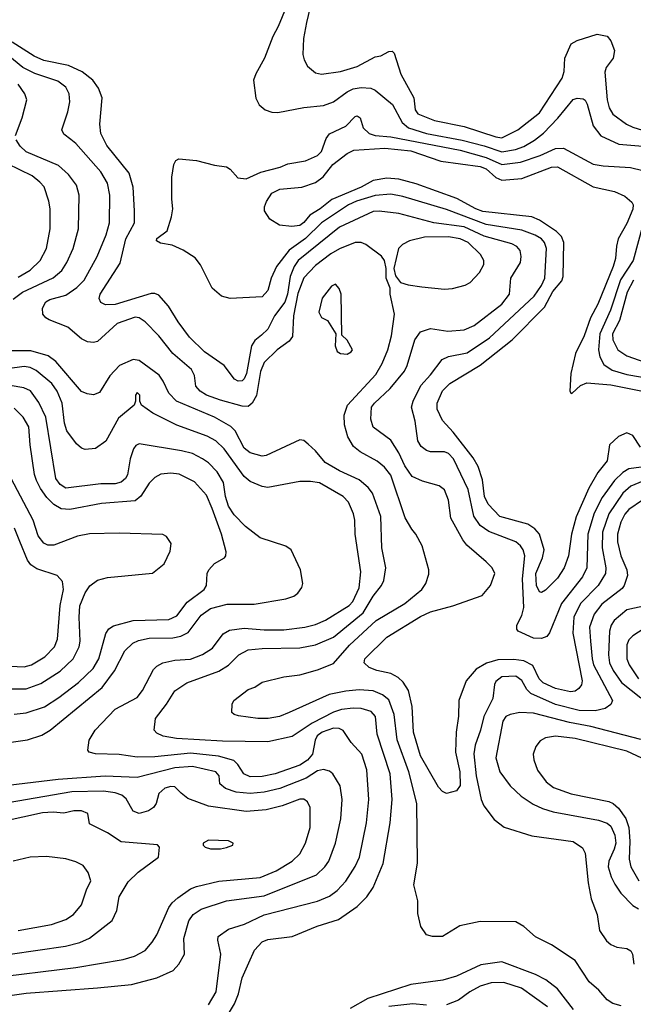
# Model space of a CAD drawing. Extents: x 997028 to 1115134, y 536408 to 618974.
# Tile 441 of 473: x 1081573 to 1084668, y 566342 to 571310. Entities that reach past the tile are written whole.
import ezdxf

# ---------------------------------------------------------------- set-up
doc = ezdxf.new("R2010")
doc.units = 0

msp = doc.modelspace()

# ---------------------------------------------------------------- linework, layer by layer
at = {"layer": '0CON10XD'}
for points in [[(1083055.3, 571444.7), (1083019.2, 571295), (1083004.5, 571214.5), (1083000.6, 571135), (1083006.8, 571106.8), (1083025, 571076.2), (1083065, 571041.4), (1083095, 571035.6), (1083191.5, 571048.5), (1083275, 571074.1), (1083365, 571122.2), (1083395, 571128), (1083435, 571150), (1083451.7, 571151.7), (1083461.7, 571141.7), (1083495.5, 571035), (1083560, 570915), (1083566.5, 570855), (1083580.6, 570835), (1083665, 570800.5), (1083815, 570771.2), (1083975, 570719), (1084005, 570714.4), (1084085, 570754.1), (1084195, 570840), (1084308.8, 571015), (1084318.7, 571048.7), (1084322.2, 571115), (1084355, 571187.5), (1084385, 571205.7), (1084485, 571236.2), (1084535, 571226.7), (1084555, 571202.5), (1084572, 571155), (1084565.7, 571115), (1084531.5, 571068.5), (1084524.6, 571045), (1084536.2, 570905), (1084545.7, 570865.7), (1084563.9, 570833.9), (1084632.9, 570782.9), (1084665, 570766.9), (1084735.7, 570745.7)], [(1082916.2, 571373.8), (1082876.2, 571275), (1082850, 571225), (1082807.5, 571115), (1082763.1, 571036.9), (1082751.9, 571005), (1082763.4, 570913.4), (1082780.9, 570880.9), (1082810, 570855), (1082845, 570842.9), (1082875, 570841.4), (1083005, 570866.9), (1083105, 570877.1), (1083155, 570895.4), (1083224.3, 570945.7), (1083255, 570960.4), (1083295, 570968.3), (1083344, 570964), (1083365, 570953.5), (1083452.6, 570882.6), (1083501.5, 570791.5), (1083533.6, 570763.6), (1083625, 570736.1), (1083805, 570701.7), (1083915, 570673.1), (1084005, 570643.5), (1084074.2, 570655), (1084115, 570669.8), (1084168.7, 570701.3), (1084215, 570738.1), (1084287.2, 570812.8), (1084365, 570907.1), (1084385, 570914.5), (1084415, 570910.6), (1084425, 570904), (1084435, 570883.8), (1084464.7, 570774.8), (1084503.6, 570723.6), (1084595, 570682.5), (1084735, 570670)], [(1084351.2, 567918.8), (1084275, 567934.8), (1084213.6, 567963.6), (1084193.4, 567985), (1084160.8, 568050.8), (1084115.6, 568075.6), (1084065, 568081.9), (1083985, 568080), (1083927.1, 568062.9), (1083875, 568033.6), (1083825.4, 567975), (1083788.2, 567875), (1083785.4, 567795.4), (1083773.4, 567715), (1083771.2, 567615), (1083791.8, 567515), (1083793.8, 567446.2), (1083775, 567420), (1083725.5, 567405.5), (1083705, 567415.5), (1083685, 567436.9), (1083594.8, 567595), (1083558.8, 567715), (1083552.9, 567845), (1083532.9, 567925), (1083506.8, 567966.8), (1083481.2, 567991.2), (1083445, 568010.4), (1083373.5, 568026.5), (1083335, 568041.8), (1083310.6, 568065), (1083313.3, 568085), (1083425, 568194), (1083595, 568299.4), (1083645, 568322.2), (1083757.7, 568352.3), (1083905, 568404.3), (1083948, 568455), (1083968.6, 568515), (1083955, 568543.8), (1083925.4, 568575.4), (1083828.7, 568658.7), (1083807.3, 568685), (1083747.9, 568795), (1083736.1, 568886.1), (1083715, 568937.5), (1083687.9, 568957.9), (1083605, 568982.1), (1083552.9, 569005), (1083515, 569059.6), (1083484.8, 569124.8), (1083445, 569188.5), (1083355, 569254.4), (1083343.5, 569295), (1083347.8, 569355), (1083361.5, 569375), (1083440.9, 569449.1), (1083513.8, 569536.2), (1083527.7, 569565), (1083566.2, 569695), (1083594.4, 569735), (1083645, 569751.9), (1083731.5, 569738.5), (1083815, 569745.4), (1083865, 569767.7), (1084005, 569875.4), (1084042.5, 569925), (1084050.4, 570005), (1084098.2, 570085), (1084102.7, 570115), (1084097.5, 570145), (1084080, 570165), (1084055, 570179.3), (1083915, 570218.1), (1083814.6, 570264.6), (1083662, 570285), (1083485, 570331.3), (1083385, 570344.6), (1083355, 570342.9), (1083185, 570262.6), (1082977.8, 570095), (1082957.8, 570065), (1082937.4, 570015), (1082922.9, 569925), (1082910.2, 569885), (1082858.6, 569815), (1082825, 569749.1), (1082791.7, 569718.3), (1082758.1, 569691.9), (1082741.5, 569665), (1082716.5, 569525), (1082705, 569498), (1082695, 569488), (1082675, 569486), (1082655.8, 569495.8), (1082604.4, 569565), (1082505, 569633.9), (1082428.5, 569708.5), (1082371.8, 569785), (1082322.5, 569865), (1082275, 569919.4), (1082255, 569928.1), (1082235, 569927.8), (1082053.5, 569873.5), (1082005, 569871.8), (1081982.7, 569882.7), (1081973.6, 569903.6), (1081978.2, 569925), (1082078.7, 570081.3), (1082108.1, 570205), (1082151.4, 570285), (1082151.2, 570345), (1082145.4, 570464.6), (1082125.4, 570535), (1082012.3, 570675), (1081981.2, 570735), (1081977.2, 570782.8), (1081988.9, 570915), (1081970.6, 570965), (1081942.2, 571005), (1081887.2, 571047.2), (1081819.3, 571079.3), (1081695, 571103.9), (1081645, 571125.3), (1081535, 571196.9)], [(1084606.7, 566335), (1084565, 566347.1), (1084535, 566364.3), (1084493.8, 566413.8), (1084445.5, 566455.5), (1084373.7, 566563.7), (1084255, 566642.9), (1084175, 566683.1), (1084115.4, 566735.4), (1084075, 566758.1), (1083895, 566760), (1083792.7, 566737.3), (1083705, 566683.8), (1083655, 566683.8), (1083625, 566693.3), (1083596.7, 566735), (1083580.5, 566800.5), (1083580, 566865), (1083560, 566945), (1083579.5, 567055), (1083575.4, 567355), (1083535.8, 567515), (1083476.5, 567676.5), (1083461.9, 567805), (1083435, 567878.8), (1083403.4, 567903.4), (1083355, 567923.4), (1083285, 567928.3), (1083217.2, 567922.8), (1083134.1, 567905.9), (1082932, 567815), (1082883.3, 567795), (1082825.4, 567784.6), (1082774.6, 567784.6), (1082677, 567797), (1082655, 567804), (1082643.3, 567815), (1082643.9, 567856.1), (1082653.3, 567875), (1082725, 567930.8), (1082757.9, 567942.1), (1082795, 567967.1), (1082905, 567994.4), (1082985, 568004.4), (1083075, 568029.1), (1083155, 568061.8), (1083236.6, 568155), (1083371, 568279), (1083514.5, 568365), (1083601.1, 568435), (1083621.4, 568465), (1083636.8, 568513.2), (1083637.1, 568535), (1083602.5, 568655), (1083570.5, 568715), (1083549.9, 568739.9), (1083516.4, 568796.4), (1083445, 569012.5), (1083412.1, 569052.1), (1083375, 569083.1), (1083289.9, 569129.9), (1083255.9, 569155.9), (1083227.3, 569205), (1083210.4, 569265), (1083209.5, 569315), (1083226.4, 569365), (1083369.4, 569520.6), (1083401.2, 569575), (1083429.4, 569645), (1083448.4, 569715), (1083463.3, 569825), (1083442, 569925), (1083441.2, 569955), (1083421.2, 570005), (1083421.2, 570055), (1083413.3, 570095), (1083397.3, 570117.3), (1083318, 570175), (1083295, 570185.4), (1083265, 570185.4), (1083185, 570153.5), (1083141.9, 570128.1), (1083065, 570070.3), (1083005, 570007.5), (1082975, 569928.9), (1082952.9, 569815), (1082948.7, 569711.3), (1082932.5, 569687.5), (1082871.1, 569645), (1082805, 569580), (1082787.1, 569535), (1082766.5, 569413.5), (1082745.2, 569374.8), (1082725, 569359.1), (1082695, 569359.2), (1082585, 569390.2), (1082515.5, 569415.5), (1082482.9, 569435), (1082461.7, 569461.7), (1082453.8, 569515), (1082439.1, 569545), (1082345.6, 569625.6), (1082275, 569714.5), (1082205.6, 569785), (1082175.6, 569805.6), (1082155, 569809.4), (1082065, 569777.1), (1081965, 569687.1), (1081945, 569681.4), (1081915, 569684.2), (1081885, 569700), (1081815, 569758.5), (1081721.2, 569795), (1081704, 569805), (1081689.2, 569825), (1081687.5, 569855), (1081705, 569887.1), (1081725, 569898.5), (1081805, 569920.8), (1081861.5, 569958.5), (1081897.2, 569995), (1081964, 570115), (1082008, 570225), (1082025.3, 570285), (1082026.7, 570425), (1082015.3, 570485), (1081982.1, 570542.1), (1081855, 570685.6), (1081831.4, 570705), (1081795, 570732), (1081785.8, 570755), (1081816.2, 570845), (1081826, 570895), (1081822.8, 570935), (1081805, 570968.9), (1081765, 571000), (1081648.7, 571038.7), (1081589, 571069), (1081495, 571145.7)], [(1081550.7, 570725), (1081585.6, 570814.4), (1081608.2, 570905), (1081599.2, 570935), (1081565.3, 570985)], [(1084707.9, 569052.1), (1084645, 569043.5), (1084614.1, 569025.9), (1084573.3, 568985), (1084511, 568899), (1084470.5, 568819.5), (1084437.4, 568715), (1084432.8, 568545), (1084410.6, 568499.4), (1084304.7, 568365), (1084245, 568216.7), (1084231.7, 568198.3), (1084205, 568188.1), (1084165, 568190), (1084087.5, 568225), (1084080, 568235), (1084080, 568255), (1084105.8, 568304.2), (1084115.7, 568344.3), (1084108.7, 568488.7), (1084120, 568605), (1084112.4, 568635), (1084098.9, 568655), (1084074.4, 568675), (1083938.2, 568728.2), (1083895, 568758.7), (1083863.8, 568805), (1083835, 568938.9), (1083760.2, 569095), (1083735, 569120.5), (1083715, 569130.2), (1083645, 569130.4), (1083625, 569137.1), (1083597.1, 569157.1), (1083580.4, 569185), (1083566.9, 569285), (1083548.2, 569355), (1083556.7, 569385), (1083595.5, 569464.5), (1083645, 569517.5), (1083703.9, 569596.1), (1083735, 569610.6), (1083830.4, 569629.6), (1083941.6, 569705), (1084168.1, 569915), (1084205, 569968.2), (1084221.9, 570005), (1084229.1, 570155), (1084220.3, 570185), (1084205, 570204.2), (1084173, 570223), (1084105, 570247.2), (1083925, 570277.3), (1083725, 570352.6), (1083505, 570418.5), (1083445, 570430), (1083365, 570423.5), (1083271.5, 570395), (1083231.1, 570375), (1083095.1, 570284.9), (1083014.4, 570205.6), (1082932.3, 570147.7), (1082868.5, 570065), (1082841.2, 570005), (1082825, 569943.8), (1082795, 569911.4), (1082635, 569902.5), (1082590, 569915), (1082544, 569955), (1082485, 570072.5), (1082457.9, 570107.9), (1082397.5, 570147.5), (1082342.3, 570172.3), (1082282.7, 570182.7), (1082263.3, 570195), (1082265, 570206.7), (1082316.1, 570243.9), (1082338, 570315), (1082345.8, 570355), (1082340, 570405), (1082340, 570515), (1082350.8, 570579.2), (1082360.7, 570599.3), (1082375, 570607.5), (1082465, 570600), (1082555, 570575.7), (1082615, 570567.1), (1082635, 570556), (1082672.5, 570512.5), (1082715, 570507.3), (1082789.5, 570540.5), (1082886.7, 570565), (1082925, 570582.5), (1083015, 570598.2), (1083075, 570624.1), (1083095.3, 570645), (1083118.7, 570711.3), (1083135, 570733.3), (1083217.4, 570772.6), (1083265, 570822), (1083275, 570824.2), (1083289.2, 570815), (1083304.4, 570765), (1083335, 570735.4), (1083365, 570724.8), (1083445, 570718.4), (1083795, 570651.1), (1083925, 570615.4), (1084005, 570578.7), (1084098.6, 570591.4), (1084198.5, 570625), (1084275, 570660.3), (1084315, 570661.2), (1084465, 570581.4), (1084515, 570572.5), (1084653.6, 570563.6), (1084715, 570548.2)], [(1081539.9, 569900.1), (1081586.2, 569935), (1081742.2, 570007.8), (1081784.8, 570045.2), (1081810.4, 570085), (1081842.5, 570155), (1081869.3, 570255), (1081872.1, 570425), (1081859.5, 570475), (1081819.6, 570529.6), (1081767.8, 570575), (1081605, 570642.8), (1081575, 570671.5), (1081555, 570704.2)], [(1084703.9, 569153.9), (1084665, 569212.7), (1084635, 569225.3), (1084592.2, 569207.8), (1084547.5, 569165), (1084536.4, 569085), (1084488.7, 569025), (1084442.9, 568947.1), (1084378.6, 568801.4), (1084356.3, 568715), (1084340.3, 568605), (1084319.3, 568545), (1084285, 568492.5), (1084225, 568432.5), (1084205, 568420), (1084195, 568422.7), (1084179.2, 568455), (1084175.2, 568515), (1084210.3, 568595), (1084217.9, 568635), (1084193.8, 568713.8), (1084171.5, 568741.5), (1084135.2, 568765.2), (1083995, 568804), (1083935.5, 568865), (1083917.6, 568905), (1083907.6, 568987.6), (1083885.2, 569055.2), (1083859.9, 569099.9), (1083759.3, 569229.3), (1083705, 569287.1), (1083677.9, 569345), (1083678.8, 569375), (1083705, 569436.9), (1083741.9, 569475), (1083895, 569567.2), (1084055.9, 569694.1), (1084220, 569860), (1084261.4, 569938.6), (1084307.2, 569992.8), (1084314.1, 570015), (1084317, 570185), (1084305.5, 570215.5), (1084280.6, 570240.6), (1084195, 570298.9), (1084155, 570314.7), (1083908.4, 570341.6), (1083872.5, 570355), (1083777.2, 570407.2), (1083572.3, 570482.3), (1083485.6, 570505.6), (1083425, 570510.4), (1083355, 570498.6), (1083295, 570464.4), (1083147.7, 570402.3), (1083088.7, 570355), (1083036.4, 570323.6), (1083005, 570286.2), (1082985, 570272.1), (1082945, 570266.7), (1082882.8, 570272.8), (1082835, 570303.8), (1082808, 570345), (1082807.5, 570365), (1082817, 570393), (1082844.2, 570435), (1082885, 570455.4), (1082995, 570464.6), (1083065, 570488.8), (1083102.5, 570517.5), (1083151.3, 570578.7), (1083225, 570634.6), (1083258.8, 570651.2), (1083415, 570661.2), (1083545, 570647.8), (1083696.5, 570596.5), (1083895, 570569.3), (1083925, 570557.2), (1083973.8, 570513.9), (1084005, 570500), (1084105, 570508.8), (1084254.3, 570565), (1084285, 570566.8), (1084465, 570466.7), (1084572.6, 570442.6), (1084625, 570420), (1084659.7, 570389.7), (1084666.5, 570375), (1084664.4, 570354.4), (1084635, 570282.2), (1084591.2, 570205), (1084582, 570168), (1084577.2, 570105), (1084565.7, 570065), (1084488.9, 569875), (1084451.9, 569805), (1084419.4, 569715), (1084376.2, 569625), (1084352.5, 569525), (1084347.5, 569435), (1084353.9, 569423.9), (1084360, 569425), (1084401.2, 569465), (1084432.7, 569477.3), (1084555, 569467.5), (1084815, 569415.6)], [(1081565, 570011.4), (1081625, 570046.5), (1081675.4, 570095), (1081707.7, 570155), (1081726.2, 570255), (1081727.1, 570355), (1081720, 570395), (1081695.8, 570465.8), (1081675, 570490.9), (1081635, 570522.3), (1081511.9, 570581.9)], [(1084715, 570275.4), (1084666.7, 570095), (1084602.6, 569997.4), (1084553.2, 569845), (1084498.6, 569725), (1084491.7, 569645), (1084498.1, 569608.1), (1084519.5, 569569.5), (1084561, 569541), (1084635, 569519.5), (1084852.5, 569482.5)], [(1083715, 569950.3), (1083755, 569954.1), (1083819.1, 569970.9), (1083845.3, 569984.7), (1083891.2, 570035), (1083914.5, 570075), (1083913.8, 570095), (1083896.9, 570125), (1083834.6, 570185), (1083795, 570204.4), (1083735, 570214.8), (1083615, 570212), (1083538, 570195), (1083504, 570175), (1083484, 570155), (1083460, 570055), (1083468.3, 570018.3), (1083494.2, 569984.2), (1083531.7, 569971.7), (1083601.5, 569961.5), (1083715, 569950.3)], [(1084668.9, 569995), (1084636.8, 569935), (1084597.4, 569792.6), (1084563, 569725), (1084564.3, 569695), (1084590, 569645), (1084634.4, 569614.4), (1084725, 569582)], [(1083225, 569622), (1083245, 569633.3), (1083251.2, 569645), (1083225, 569692.5), (1083198.3, 569718.3), (1083194.5, 569924.5), (1083183.2, 569953.2), (1083165, 569976.2), (1083145, 569966.2), (1083098, 569905), (1083081.9, 569835), (1083095, 569806.7), (1083125, 569792.5), (1083167.5, 569725), (1083163.8, 569665), (1083173.3, 569635), (1083190, 569625), (1083225, 569622)], [(1082591.1, 566235), (1082656, 566344), (1082677.1, 566395), (1082694.7, 566475.3), (1082729.2, 566550.9), (1082757.2, 566615), (1082795, 566657.7), (1082825, 566668.9), (1082946.2, 566683.8), (1083073.3, 566736.7), (1083180.5, 566769.5), (1083274.7, 566835.3), (1083323.5, 566885), (1083355, 566930.8), (1083406.7, 567053.3), (1083442, 567258), (1083451.4, 567375), (1083441.1, 567505), (1083376.2, 567705), (1083366.5, 567795), (1083345, 567818.7), (1083294.8, 567834.8), (1083255, 567837), (1083195, 567829.8), (1083155, 567816.4), (1083048.6, 567761.4), (1082946.6, 567693.4), (1082825, 567666.9), (1082595, 567669.1), (1082363, 567683), (1082296.2, 567695), (1082265, 567709.4), (1082250.8, 567725), (1082257.8, 567785), (1082313.1, 567856.9), (1082355, 567924.3), (1082415, 567964.5), (1082576.6, 568023.4), (1082626.5, 568053.5), (1082678.2, 568105), (1082725, 568130), (1082795, 568136.9), (1082985, 568140.8), (1083065, 568155.8), (1083155.8, 568194.2), (1083305, 568318.1), (1083355, 568402.1), (1083397.5, 568455), (1083409.1, 568480.9), (1083419.5, 568545), (1083400, 568645), (1083393.4, 568803.4), (1083351.4, 568921.4), (1083330.3, 568950.3), (1083285, 568988.9), (1083185, 569034), (1083113.5, 569075), (1083064.5, 569134.5), (1083027.9, 569167.9), (1083005, 569186), (1082985, 569190), (1082815, 569110.8), (1082795, 569108.5), (1082735, 569124.7), (1082705, 569148.5), (1082658.9, 569235), (1082637.6, 569257.6), (1082555, 569304.7), (1082363.6, 569385), (1082325.3, 569425), (1082296.7, 569486.7), (1082276, 569516), (1082175, 569590.6), (1082145, 569595.6), (1082075.3, 569564.7), (1082027.1, 569512.9), (1081975, 569428.6), (1081945, 569416.7), (1081912.2, 569422.2), (1081885, 569434.4), (1081755.4, 569585), (1081715.7, 569614.3), (1081629, 569639), (1081525, 569639.7)], [(1082295.3, 568064.7), (1082355, 568078.4), (1082435, 568082.9), (1082495, 568107.3), (1082545, 568139.2), (1082599.3, 568210.7), (1082630.8, 568229.2), (1082705, 568240), (1082805, 568231.9), (1082905, 568231.9), (1083011.2, 568245), (1083065, 568258.8), (1083115, 568280), (1083234.4, 568355), (1083253.1, 568375), (1083285, 568444), (1083293.1, 568525), (1083265.4, 568715), (1083263.8, 568785), (1083257, 568817), (1083231.2, 568875), (1083204.5, 568905), (1083085, 568973.3), (1083039.8, 568980.2), (1082985, 568980.4), (1082825, 568950), (1082795, 568954.4), (1082735, 568979.6), (1082705, 569005.4), (1082604.5, 569144.5), (1082561.2, 569185), (1082519, 569209), (1082365, 569264.1), (1082244.4, 569325), (1082187.5, 569365), (1082178.8, 569385), (1082178.8, 569415), (1082165, 569428.8), (1082156.7, 569415), (1082156.7, 569385), (1082149.2, 569365), (1082070.7, 569299.3), (1082006.6, 569183.4), (1081955, 569146.7), (1081902.1, 569142.1), (1081885, 569147.8), (1081859.7, 569169.7), (1081810, 569235), (1081798.1, 569275), (1081787.5, 569375), (1081761.6, 569435), (1081734.8, 569474.8), (1081655, 569540.2), (1081625, 569554.3), (1081595, 569559.8), (1081425, 569536.7)], [(1081445, 567653.8), (1081612.7, 567677.3), (1081685, 567700.4), (1081725.6, 567725), (1081989.4, 567940.6), (1082050.3, 568025), (1082103.6, 568125), (1082143.3, 568165), (1082172.3, 568177.7), (1082225, 568188.9), (1082345, 568191.3), (1082385, 568198.9), (1082422, 568218), (1082488.2, 568305), (1082535, 568339.7), (1082618.5, 568361.5), (1082755, 568361.8), (1082915, 568387.1), (1082955, 568401.4), (1082975, 568416), (1082996, 568445), (1083000, 568465), (1082988.8, 568535), (1082941.2, 568635), (1082914.4, 568654.4), (1082786.3, 568696.4), (1082712.1, 568752.1), (1082655, 568812.5), (1082626.6, 568855), (1082610, 568905), (1082600.9, 568975), (1082569.5, 569029.5), (1082525, 569073.8), (1082494.4, 569095), (1082445, 569120.9), (1082388, 569135), (1082175, 569170.6), (1082158.3, 569161.7), (1082145.9, 569144.1), (1082129.5, 569095), (1082115.7, 569014.3), (1082105.6, 568994.4), (1082085, 568976.6), (1082055, 568968.4), (1081982, 568968), (1081805, 568946.6), (1081776.1, 568965), (1081755.6, 568995.6), (1081704.3, 569305), (1081669, 569379), (1081626.6, 569436.6), (1081593.2, 569453.2), (1081523.8, 569463.8)], [(1081545, 567806.7), (1081605, 567813.5), (1081697.2, 567842.8), (1081770.7, 567889.3), (1081869.2, 567965), (1081942.9, 568037.1), (1081971.8, 568085), (1082006.5, 568213.5), (1082022.7, 568237.3), (1082045, 568252.5), (1082145, 568277.9), (1082325, 568283.2), (1082365, 568302.7), (1082418.1, 568371.9), (1082503.2, 568435), (1082514.6, 568455), (1082517.5, 568515), (1082526.9, 568535), (1082555, 568565.7), (1082605, 568594.2), (1082612, 568605), (1082614.2, 568625), (1082589.7, 568715), (1082544.2, 568844.2), (1082515, 568910.5), (1082455, 568977.9), (1082376.2, 569016.2), (1082335, 569022.8), (1082285, 569016.1), (1082255, 569000.9), (1082225, 568970.9), (1082183.6, 568906.4), (1082155, 568883.2), (1081985, 568868.3), (1081825, 568837.9), (1081781.6, 568841.6), (1081745, 568864.6), (1081709.3, 568899.3), (1081677.1, 568945), (1081657.6, 568985), (1081648.1, 569015), (1081624.7, 569165), (1081618.2, 569255), (1081589.6, 569305), (1081545, 569349.6)], [(1081533.2, 567933.2), (1081605, 567933.6), (1081679.9, 567960.1), (1081777.3, 568022.7), (1081843.2, 568085), (1081872.9, 568145), (1081878.1, 568175), (1081871.9, 568295), (1081876.6, 568353.4), (1081902.2, 568417.8), (1081926.5, 568453.5), (1081965, 568481.3), (1082015, 568496), (1082243.2, 568516.8), (1082301.2, 568565), (1082332.3, 568627.7), (1082337, 568667), (1082313, 568703), (1082295, 568712.5), (1082075, 568720), (1081925, 568716.5), (1081865, 568703.6), (1081745, 568659.2), (1081715, 568658.7), (1081695, 568669.2), (1081666.3, 568705), (1081641.3, 568785), (1081530.4, 568995)], [(1084715, 568981), (1084655, 568956.7), (1084615, 568921.4), (1084543.4, 568816.6), (1084512.2, 568725), (1084509.8, 568645), (1084529.7, 568545), (1084526.9, 568515), (1084490.6, 568455), (1084400.8, 568365), (1084368.4, 568295), (1084362.5, 568215), (1084409.7, 567975), (1084406.2, 567953.8), (1084393.6, 567935), (1084375, 567922.5), (1084351.2, 567918.8)], [(1084714.4, 568885), (1084645, 568839.1), (1084624.8, 568815), (1084605.2, 568775), (1084588, 568715), (1084588.4, 568675), (1084604.8, 568605), (1084635.5, 568534.5), (1084637.7, 568505), (1084621.8, 568455), (1084610.7, 568439.3), (1084509.6, 568360.4), (1084469.7, 568310.3), (1084447, 568245), (1084451.9, 568175), (1084459.3, 568085), (1084467.5, 568055), (1084562.2, 567875), (1084555, 567854.2), (1084526, 567834), (1084475, 567823.1), (1084395.2, 567824.8), (1084275.1, 567855.1), (1084150.8, 567910.8), (1084131, 567931), (1084105, 567976.7), (1084075, 567997.7), (1084005, 567994.7), (1083975, 567971.5), (1083967.6, 567955), (1083958.8, 567885), (1083913.1, 567795), (1083897.1, 567725), (1083870.8, 567649.2), (1083863.8, 567606.2), (1083874.8, 567495), (1083900, 567375), (1083914, 567344), (1083965.7, 567275), (1084015.5, 567235.5), (1084155, 567191.5), (1084363.6, 567163.6), (1084411.7, 567131.7), (1084424.3, 567104.3), (1084440, 566955), (1084455.6, 566875), (1084485.5, 566795), (1084497.1, 566715), (1084532.1, 566662.1), (1084554.3, 566644.3), (1084585, 566630.8), (1084635, 566624.3), (1084655, 566612), (1084664.3, 566595), (1084670.8, 566545)], [(1081525, 568047.5), (1081595, 568044.1), (1081632.9, 568055), (1081700, 568095), (1081748.2, 568145), (1081763.9, 568185), (1081777.6, 568355), (1081793.1, 568435), (1081787.8, 568475), (1081761.2, 568505), (1081659.7, 568539.7), (1081628.8, 568558.8), (1081612.6, 568582.6), (1081573.5, 568676.5), (1081545.8, 568745)], [(1084735, 568354.7), (1084635, 568332.4), (1084570.6, 568279.4), (1084555.9, 568255), (1084547.9, 568225), (1084542.2, 568105), (1084548.3, 568065), (1084566, 568026), (1084607.2, 567965), (1084705, 567888.6)], [(1084746, 568254), (1084665, 568201.4), (1084645, 568180.8), (1084635, 568156.2), (1084634.4, 568084.4), (1084645.9, 568055), (1084693.3, 567985)], [(1082525, 566339.5), (1082564.1, 566405), (1082587.9, 566595), (1082571.9, 566665), (1082574.2, 566685), (1082625, 566721.5), (1082707.1, 566747.1), (1082805, 566793.6), (1083075, 566862.4), (1083135, 566888.2), (1083173.1, 566916.9), (1083217, 566963), (1083265, 567038.1), (1083286.1, 567085), (1083322.4, 567257.6), (1083333.3, 567375), (1083322.8, 567525), (1083297.9, 567605), (1083245, 567663.6), (1083205, 567723.1), (1083184.3, 567734.3), (1083155, 567735.6), (1083098.5, 567715), (1083073.4, 567696.5), (1083062.6, 567675), (1083049.5, 567605), (1083025, 567573.9), (1082985, 567548.3), (1082862, 567505), (1082795, 567491.9), (1082735, 567489.6), (1082702.5, 567505), (1082672.8, 567552.8), (1082652.4, 567572.4), (1082575, 567593.7), (1082435, 567608.8), (1082255, 567590.2), (1082165, 567589.4), (1082075, 567603.1), (1081955.7, 567605.7), (1081923.3, 567615), (1081916.7, 567625), (1081922.5, 567675), (1081952.9, 567725), (1082055, 567831.5), (1082165, 567890.6), (1082191.8, 567925), (1082248.1, 568031.9), (1082265, 568048.9), (1082295.3, 568064.7)], [(1084705, 567677.7), (1084453.7, 567743.7), (1084345, 567763.8), (1084165, 567811), (1084095, 567814.1), (1084046.2, 567805), (1084025, 567794.3), (1084009.8, 567770.2), (1083974.5, 567585), (1083994.5, 567515), (1084046.5, 567445), (1084102.1, 567392.1), (1084162.7, 567352.7), (1084210, 567330), (1084263.9, 567313.9), (1084491.9, 567271.9), (1084535, 567255.3), (1084555, 567240.8), (1084574, 567195), (1084578.8, 567155), (1084571.6, 567125), (1084543.9, 567065), (1084541.1, 567035), (1084556, 566986), (1084575, 566948.5), (1084605, 566903.6), (1084665, 566840.5), (1084693.1, 566823.1)], [(1084735, 567571.5), (1084635, 567619.8), (1084375, 567683.8), (1084275, 567695.3), (1084225, 567687.1), (1084198.3, 567671.7), (1084176.3, 567643.7), (1084162.2, 567605), (1084165.6, 567575), (1084185, 567524), (1084228.1, 567465), (1084265.3, 567435.3), (1084353.9, 567403.9), (1084544.8, 567364.8), (1084565.7, 567355.7), (1084592.3, 567332.3), (1084629.2, 567279.2), (1084644.2, 567235), (1084650.8, 567165), (1084646.2, 567075), (1084655.5, 567035), (1084696.2, 566965)], [(1081523.1, 566386.9), (1081605, 566398.6), (1081965.4, 566424.6), (1082137.3, 566442.7), (1082265, 566475.4), (1082347.3, 566512.7), (1082376.1, 566543.9), (1082404.5, 566595), (1082401.3, 566675), (1082426.1, 566763.9), (1082448.2, 566795), (1082488.6, 566821.4), (1082616.3, 566863.7), (1082805, 566889), (1083068.9, 566995), (1083111.8, 567035), (1083132.5, 567065), (1083164.7, 567155), (1083192.4, 567277.6), (1083198.9, 567375), (1083188.5, 567445), (1083152.9, 567505), (1083135, 567518.5), (1083105, 567526.1), (1083075, 567520.6), (1083017.3, 567482.7), (1082885, 567430.4), (1082805, 567413.1), (1082735, 567405.7), (1082665, 567413.3), (1082611.3, 567431.3), (1082582, 567455), (1082579.2, 567495), (1082562, 567515), (1082445, 567541.2), (1082355, 567534.8), (1082165, 567486.5), (1082003.7, 567493.7), (1081766.8, 567476.8), (1081515, 567446.4)], [(1081415.6, 566474.4), (1081855, 566528.1), (1082095, 566568.4), (1082152.5, 566585), (1082205, 566614.5), (1082241.5, 566655), (1082265, 566692), (1082325, 566830.8), (1082342.2, 566855), (1082370.9, 566879.1), (1082435, 566924.5), (1082463.7, 566936.4), (1082576.3, 566963.7), (1082785, 566981.4), (1082866.5, 567015), (1082946.9, 567065), (1082985, 567100.6), (1083013.6, 567155), (1083037.9, 567235), (1083037.1, 567335), (1083025, 567362.9), (1083005, 567377.1), (1082985, 567376.8), (1082896.1, 567343.9), (1082815, 567323.1), (1082715, 567315.3), (1082525, 567341.9), (1082420.7, 567380.7), (1082387.2, 567407.2), (1082355, 567438.7), (1082335, 567441.3), (1082305, 567433.1), (1082274.4, 567405), (1082260.6, 567355), (1082248.1, 567335), (1082221.9, 567318.1), (1082175, 567304.1), (1082145, 567317.1), (1082109.2, 567379.2), (1082087.9, 567397.9), (1082055, 567409.8), (1081995, 567417.4), (1081835, 567414.1), (1081515, 567358.8)], [(1081525, 566594.7), (1081803.7, 566636.3), (1081876.3, 566653.7), (1081924.7, 566675.3), (1082039.2, 566765), (1082062.5, 566815), (1082074.4, 566885), (1082119.7, 566960.3), (1082170.7, 567009.3), (1082273.3, 567085), (1082277.5, 567135), (1082267, 567147), (1082085, 567161.9), (1082015, 567207.3), (1081925, 567253.3), (1081916.7, 567305), (1081885, 567318.6), (1081845, 567318.9), (1081795, 567306), (1081742, 567312), (1081687.7, 567307.7), (1081403.9, 567246.1)], [(1082585, 567126.2), (1082615, 567133.8), (1082647.5, 567145), (1082650, 567155), (1082625, 567167.5), (1082525, 567170), (1082497.5, 567155), (1082497.5, 567145), (1082507.5, 567135), (1082535, 567126.2), (1082585, 567126.2)], [(1081565, 566714), (1081733.8, 566745), (1081805, 566770.8), (1081844.3, 566795), (1081885, 566844.2), (1081910, 566920), (1081932, 566965), (1081917.9, 567007.9), (1081892.4, 567042.4), (1081855, 567061.4), (1081805, 567075.6), (1081707.6, 567087.6), (1081625, 567083.9), (1081540, 567065)], [(1084366, 566316), (1084285, 566420.4), (1084226.7, 566465), (1084175, 566492.8), (1084005, 566556.8), (1083899, 566541), (1083775, 566484.2), (1083706.5, 566463.5), (1083545, 566442.4), (1083328, 566372), (1083239.4, 566320.6)], [(1084235, 566328.9), (1084103.1, 566423.1), (1084015, 566452.3), (1083950.2, 566449.8), (1083895, 566433.5), (1083843.3, 566405), (1083786.5, 566363.5), (1083725, 566339.6)], [(1083625, 566337.6), (1083555, 566343.8), (1083435, 566331.5)]]:
    msp.add_lwpolyline(points, dxfattribs=at)

doc.saveas('drawing.dxf')
